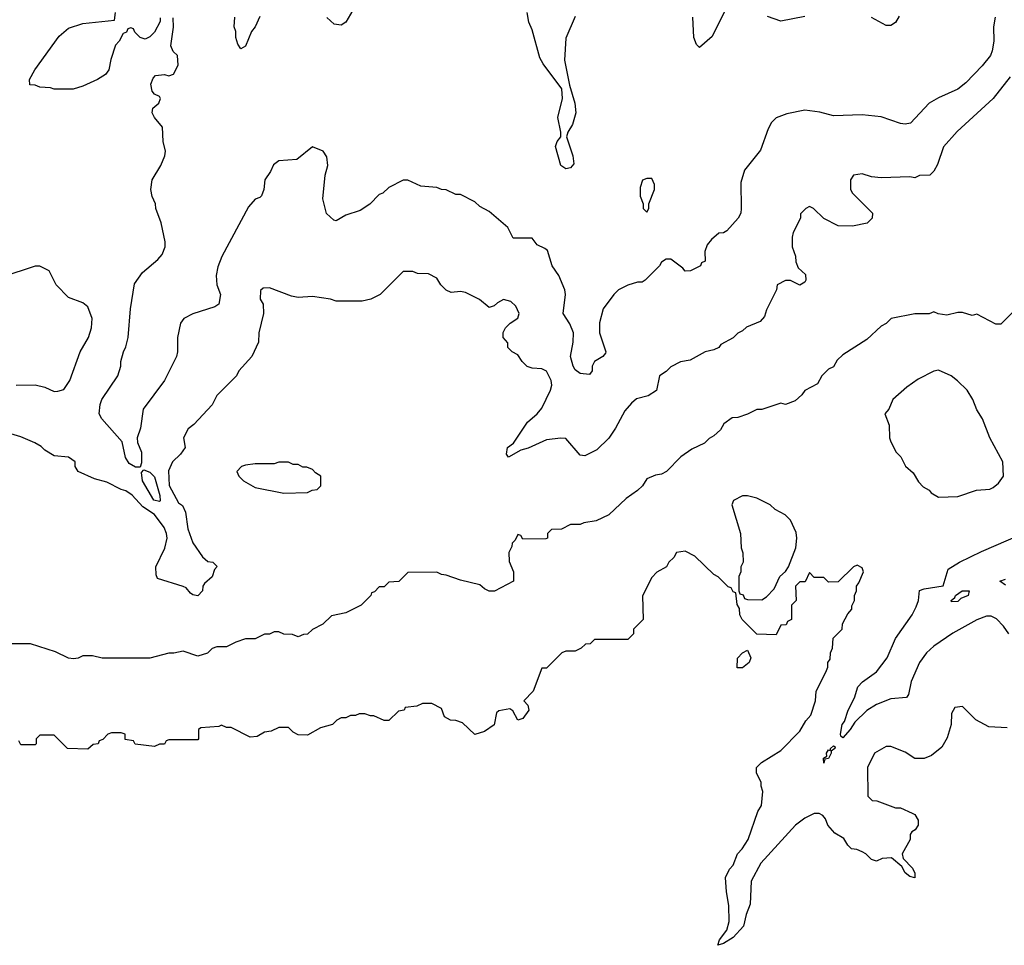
# Model space of a CAD drawing. Header units: inches. Extents: x 2348352 to 2479776, y 460422 to 613655.
# Tile 368 of 590: x 2430765 to 2434885, y 530527 to 534400. Entities that reach past the tile are written whole.
import ezdxf

# ---------------------------------------------------------------- set-up
doc = ezdxf.new("R2010")
doc.units = ezdxf.units.IN
doc.header["$MEASUREMENT"] = 0
doc.layers.add('C4533', color=7, linetype='Continuous')

msp = doc.modelspace()

# ---------------------------------------------------------------- linework, layer by layer
at = {"layer": 'C4533', "color": 4}
for points, elevation in [([(2431352.7, 534407.3), (2431352.7, 534392.7), (2431330, 534348), (2431310, 534328), (2431290, 534318), (2431270, 534326), (2431247.3, 534347.3), (2431242, 534362), (2431230, 534366), (2431218, 534362), (2431212.7, 534347.3), (2431198, 534342), (2431182, 534310), (2431166, 534294), (2431146.4, 534233.6), (2431138, 534190), (2431124.7, 534170), (2431091.3, 534150), (2431030, 534121.2), (2430989.1, 534109.1), (2430910, 534108.7), (2430894.6, 534114.6), (2430850, 534118), (2430830, 534126), (2430807.3, 534127.3), (2430806, 534150), (2430828.7, 534190), (2430930, 534331.3), (2430970, 534364.7), (2431030, 534384.7), (2431162, 534398), (2431166, 534430)], 64), ([(2434847.3, 534410), (2434839.1, 534370), (2434840.7, 534310), (2434834.8, 534270), (2434826.8, 534250), (2434792.8, 534207.2), (2434724.5, 534135.5), (2434690, 534109), (2434610, 534073.2), (2434571.3, 534050), (2434492.8, 533967.2), (2434470, 533962.7), (2434450, 533965.2), (2434370, 533994), (2434290, 534001.2), (2434170, 533997.2), (2434112.9, 534012.9), (2434050, 534021.2), (2433974.4, 534005.6), (2433930, 533988.7), (2433911.3, 533970), (2433896.9, 533943.1), (2433865.4, 533854.6), (2433798, 533770), (2433782, 533718), (2433784.7, 533610), (2433782, 533590), (2433772, 533570), (2433723.6, 533516.4), (2433710, 533508), (2433690, 533506), (2433659.6, 533480.4), (2433642, 533458), (2433631.3, 533430), (2433634, 533390), (2433618, 533382), (2433614, 533370), (2433571.6, 533348.4), (2433550, 533348), (2433540.4, 533360.4), (2433490, 533398), (2433470, 533398), (2433450, 533386), (2433442, 533370), (2433382, 533310), (2433370, 533302), (2433350, 533302), (2433310, 533289), (2433270.7, 533269.3), (2433251.3, 533250), (2433206.8, 533190), (2433191.1, 533131.1), (2433190.8, 533090), (2433217.3, 533010), (2433215.9, 533004.1), (2433204.7, 532990), (2433170.7, 532969.3), (2433161, 532950), (2433161, 532930), (2433150, 532915.3), (2433110, 532919), (2433090, 532935.3), (2433081.2, 532950), (2433069.5, 532990), (2433080.9, 533050), (2433082, 533090), (2433067.3, 533127.3), (2433039, 533170), (2433049.2, 533250), (2433046, 533270), (2433021.2, 533330), (2432993.2, 533370), (2432973.6, 533433.6), (2432963.1, 533443.1), (2432930, 533458), (2432910, 533486), (2432830, 533486), (2432808, 533530), (2432730, 533598), (2432690, 533618), (2432670, 533638), (2432610, 533668), (2432590, 533668), (2432550, 533688), (2432530, 533688.7), (2432510, 533698), (2432443.1, 533703.1), (2432390, 533728), (2432370, 533728), (2432310, 533698), (2432285.4, 533674.6), (2432270, 533668), (2432230, 533628.7), (2432190, 533602), (2432130, 533582), (2432090, 533558), (2432080.4, 533560.4), (2432049.1, 533589.1), (2432034, 533650), (2432044, 533750), (2432054, 533790), (2432050, 533826), (2432035.3, 533850), (2431990, 533868), (2431924.7, 533815.3), (2431850, 533808.7), (2431827.5, 533792.5), (2431815.3, 533764.7), (2431791.3, 533730), (2431786.8, 533690), (2431777.3, 533662.7), (2431770, 533655.3), (2431750, 533648.7), (2431722.5, 533617.5), (2431610.7, 533409.3), (2431594.4, 533365.6), (2431587.3, 533330), (2431590.6, 533290.6), (2431606, 533250), (2431598, 533210), (2431582, 533198), (2431490, 533169), (2431452, 533150), (2431438, 533130), (2431426, 533070), (2431426, 533010), (2431421, 532990), (2431371.3, 532890), (2431282, 532770), (2431270.7, 532690), (2431257.3, 532650), (2431258, 532630), (2431274.3, 532590), (2431274.6, 532545.4), (2431270, 532528), (2431250, 532527.6), (2431223.3, 532543.3), (2431207.6, 532567.6), (2431194, 532634), (2431108.7, 532730), (2431098, 532750), (2431102, 532790), (2431109, 532810), (2431175.3, 532910), (2431188.7, 532950), (2431189, 532970), (2431199, 533010), (2431209.3, 533030.7), (2431219, 533070), (2431229.2, 533190), (2431245.6, 533294.4), (2431278.6, 533341.4), (2431343.7, 533396.3), (2431362, 533418), (2431374, 533450), (2431374, 533470), (2431357.2, 533550), (2431335.3, 533610), (2431334, 533630), (2431320.2, 533660.2), (2431314, 533690), (2431319, 533730), (2431356, 533790), (2431372.7, 533830), (2431375.1, 533850), (2431366, 533890), (2431362.7, 533950), (2431329, 533990), (2431319, 534010), (2431322, 534030), (2431348, 534050), (2431354, 534070), (2431350, 534078), (2431330, 534088), (2431320.2, 534100.2), (2431314, 534130), (2431324.1, 534155.9), (2431333.6, 534166.4), (2431371, 534171), (2431390, 534164.7), (2431408.4, 534171.6), (2431428, 534210), (2431426, 534250), (2431407.3, 534267.3), (2431398, 534290), (2431409.2, 534369.2), (2431408, 534408)], 64), ([(2431770, 534414), (2431750.4, 534369.6), (2431734.8, 534350), (2431710, 534288.7), (2431690, 534278), (2431678, 534298), (2431670, 534326), (2431669.3, 534350), (2431662.7, 534370), (2431666, 534410)], 56), ([(2432159.6, 534440.4), (2432130.5, 534389.5), (2432110, 534377.2), (2432080.9, 534380.9), (2432050, 534408.7)], 56), ([(2433090, 534414), (2433050, 534322), (2433044.2, 534230), (2433065.5, 534125.5), (2433088, 534050), (2433091.8, 534010), (2433078.7, 533961.3), (2433059.1, 533930), (2433053, 533910), (2433080.3, 533830), (2433083.8, 533796.2), (2433070, 533779.5), (2433050, 533775.6), (2433029.7, 533790), (2433007.8, 533870), (2433014.5, 533890), (2433029.6, 533910.4), (2433029.6, 533930), (2433016.9, 533990), (2433036, 534070), (2433033.2, 534110), (2432954.9, 534214.9), (2432941, 534241), (2432910, 534358), (2432895.3, 534390), (2432889, 534430)], 56), ([(2433718, 534442), (2433662, 534330), (2433610, 534284), (2433596.5, 534296.5), (2433585.4, 534325.4), (2433581.2, 534410)], 56), ([(2434050, 534414), (2433950, 534394), (2433893.6, 534413.6)], 56), ([(2434445.4, 534414.6), (2434430, 534388), (2434410, 534375.3), (2434390, 534375.3), (2434330, 534408.7)], 56), ([(2434910, 534161.2), (2434838.8, 534070), (2434687.9, 533932.1), (2434630, 533868), (2434605.4, 533794.6), (2434590, 533766), (2434574, 533750), (2434530, 533748), (2434510, 533738), (2434490, 533742), (2434370, 533738), (2434330, 533742), (2434290, 533755.3), (2434254, 533750), (2434242, 533730), (2434242, 533690), (2434250, 533674), (2434334, 533590), (2434332, 533570), (2434310.9, 533549.1), (2434250, 533535.3), (2434190, 533538), (2434130, 533568), (2434086, 533610), (2434070, 533618), (2434054, 533610), (2434032.7, 533587.3), (2434032, 533570), (2434002, 533510), (2433998, 533490), (2433998, 533450), (2434011.3, 533410), (2434012.7, 533387.3), (2434022, 533362), (2434053.4, 533333.4), (2434054.8, 533310), (2434050, 533302), (2434030, 533289.2), (2433990, 533308), (2433970, 533308), (2433934, 533290), (2433932, 533270), (2433890, 533186), (2433882, 533158), (2433863.6, 533136.4), (2433806.4, 533113.6), (2433790, 533098), (2433770, 533088), (2433750, 533068), (2433699.6, 533040.4), (2433690, 533028), (2433670, 533018), (2433634, 533010), (2433570, 532975.3), (2433530, 532968), (2433490, 532948), (2433470, 532928), (2433442, 532910), (2433430, 532848.7), (2433394.4, 532825.6), (2433346.4, 532813.6), (2433324.7, 532795.3), (2433296.9, 532763.1), (2433258, 532690), (2433230, 532648.7), (2433179.8, 532600.2), (2433130, 532575.3), (2433110, 532578), (2433050, 532648), (2433028.9, 532648.9), (2432970, 532641.2), (2432892.7, 532607.3), (2432861.7, 532598.3), (2432810, 532569.2), (2432802, 532582), (2432806.6, 532610), (2432832, 532628), (2432890, 532716), (2432930, 532750.8), (2432950, 532774.8), (2432986.6, 532850), (2432992, 532870), (2432989.2, 532890), (2432970, 532928.7), (2432950, 532939), (2432910, 532942), (2432889.1, 532949.1), (2432868, 532970), (2432850, 532998), (2432826, 533010), (2432808.4, 533028.4), (2432807.3, 533047.3), (2432788, 533070), (2432788.4, 533091.6), (2432798, 533110), (2432818, 533130), (2432849, 533151), (2432855.3, 533170), (2432841.5, 533201.5), (2432820.2, 533220.2), (2432790, 533229), (2432764.5, 533215.5), (2432750, 533202), (2432730, 533195.3), (2432688.9, 533228.9), (2432630, 533258), (2432610, 533262), (2432570, 533258), (2432550, 533268), (2432528, 533290), (2432510, 533318), (2432476.4, 533336.4), (2432430, 533338), (2432410, 533346), (2432370, 533346), (2432274, 533250), (2432234, 533230), (2432198, 533222), (2432090, 533222), (2432066, 533230), (2431990, 533241.2), (2431930, 533237.2), (2431902.7, 533242.7), (2431810, 533278), (2431783.6, 533276.4), (2431772.7, 533267.3), (2431772, 533230), (2431784.7, 533210), (2431786, 533170), (2431766, 533090), (2431764.7, 533050), (2431736, 532990), (2431682, 532930), (2431672, 532910), (2431590, 532828), (2431570, 532788), (2431494, 532706), (2431470, 532688), (2431451.3, 532650), (2431458, 532610), (2431438, 532582), (2431404.7, 532550), (2431387.5, 532512.5), (2431391, 532451), (2431430, 532378), (2431446.8, 532366.8), (2431458.8, 532338.8), (2431469, 532270), (2431490, 532211), (2431530, 532152), (2431552.7, 532132.7), (2431574, 532130), (2431591.1, 532111.1), (2431581, 532099), (2431570.9, 532069.1), (2431538.8, 532041.2), (2431531, 532030), (2431530.7, 532010), (2431510, 531989.2), (2431490, 531992.7), (2431479.5, 531999.5), (2431462, 532022), (2431450, 532028.7), (2431342, 532062), (2431336.4, 532076.4), (2431335.3, 532110), (2431372.1, 532187.9), (2431382.9, 532230), (2431378.9, 532250), (2431370, 532274.5), (2431330, 532329.2), (2431281, 532361), (2431235.3, 532410), (2431210, 532428.7), (2431190, 532434), (2431130, 532464), (2431078, 532478), (2431010, 532508.7), (2430998, 532530), (2430998, 532550), (2430970, 532568.7), (2430910, 532575.3), (2430870, 532598), (2430854.6, 532614.6), (2430828.9, 532628.9), (2430770, 532654), (2430680.2, 532680.2)], 68), ([(2430751.1, 532871.1), (2430830, 532871.3), (2430870, 532862), (2430910, 532844.7), (2430925.4, 532845.4), (2430950, 532852), (2430975.3, 532890), (2431019, 533010), (2431053.2, 533070), (2431065.2, 533110), (2431069, 533150), (2431050, 533198), (2431030, 533215.3), (2430970, 533238), (2430918, 533290), (2430888.4, 533348.4), (2430850, 533368), (2430830, 533368), (2430690, 533322)], 68), ([(2434934, 533190), (2434870, 533126), (2434850, 533126), (2434770, 533168), (2434750, 533162), (2434710, 533175.3), (2434690, 533175.3), (2434644, 533164), (2434608.9, 533168.9), (2434590, 533178), (2434570, 533168.7), (2434510, 533169), (2434411.1, 533148.9), (2434390, 533128), (2434370, 533118), (2434310, 533062), (2434210, 532998), (2434185.4, 532974.6), (2434170, 532948), (2434150, 532938), (2434122, 532910), (2434103.6, 532876.4), (2434050, 532848), (2434038, 532830), (2434010, 532805.2), (2433970, 532789), (2433950, 532795.3), (2433870.9, 532769.1), (2433850, 532768.7), (2433810, 532748.7), (2433770, 532735.3), (2433746.4, 532733.6), (2433711.6, 532708.4), (2433696.9, 532683.1), (2433670, 532658), (2433650, 532648), (2433630, 532628), (2433576.9, 532603.1), (2433532, 532570), (2433472, 532510), (2433450, 532498), (2433426, 532494), (2433390, 532478), (2433371.3, 532450), (2433350.7, 532429.3), (2433303.5, 532396.5), (2433230, 532328), (2433176.9, 532303.1), (2433125.4, 532294.6), (2433110, 532288), (2433070, 532288), (2433031.6, 532268.4), (2432990, 532266), (2432974, 532250), (2432974, 532230), (2432967.3, 532227.3), (2432870, 532226), (2432862, 532242), (2432850, 532246), (2432838, 532222), (2432826, 532210), (2432824.7, 532195.3), (2432812, 532170), (2432812.7, 532132.7), (2432832, 532090), (2432832, 532050), (2432751.6, 532008.4), (2432730, 532008), (2432710, 532018), (2432690, 532035.3), (2432610, 532054), (2432550, 532075.3), (2432530, 532078), (2432510, 532088), (2432390, 532086), (2432351.6, 532048.4), (2432310, 532046), (2432290, 532026), (2432270, 532026), (2432250, 532006), (2432238, 532002), (2432234, 531990), (2432194, 531950), (2432130, 531918), (2432070, 531906), (2432034, 531870), (2431990, 531848), (2431970, 531828), (2431952.7, 531827.3), (2431930, 531818), (2431907.3, 531827.3), (2431870, 531828), (2431850, 531838), (2431830, 531838), (2431810, 531828), (2431790, 531828), (2431751.1, 531808.9), (2431710, 531808.7), (2431670, 531795.3), (2431630, 531775.3), (2431590, 531775.3), (2431570, 531768.7), (2431550.6, 531749.4), (2431510, 531737.2), (2431450, 531758), (2431410, 531748.7), (2431390, 531748.7), (2431310, 531728.7), (2431110, 531728.7), (2431070, 531738), (2431030, 531738), (2431010, 531728), (2430990, 531726), (2430970, 531728), (2430914.6, 531754.6), (2430810, 531788), (2430530, 531788)], 72), ([(2434904, 531830), (2434882, 531862), (2434852.5, 531892.5), (2434830, 531904), (2434810, 531904), (2434770, 531889.2), (2434670, 531832.7), (2434590, 531778), (2434559.1, 531750), (2434530.4, 531710), (2434495.5, 531630), (2434483.5, 531576.5), (2434475.9, 531564.1), (2434410, 531558), (2434350, 531534.5), (2434310, 531509.4), (2434259, 531461), (2434240.7, 531430), (2434210, 531395.3), (2434201.2, 531401.2), (2434199, 531410), (2434207, 531450), (2434216.6, 531463.4), (2434232.3, 531510), (2434258, 531562), (2434272, 531608), (2434291.4, 531628.6), (2434350, 531670.6), (2434394.7, 531730), (2434429.6, 531810.4), (2434499.3, 531910), (2434516.6, 531943.4), (2434526, 531970), (2434530, 532011.3), (2434550, 532018.8), (2434629.1, 532030.9), (2434650, 532101), (2434698, 532130), (2434790, 532174.8), (2434954.8, 532245.2)], 72), ([(2434896.4, 531436.4), (2434820.4, 531440.4), (2434766, 531470), (2434710, 531526), (2434678, 531522), (2434663.6, 531496.4), (2434662, 531450), (2434645.4, 531394.6), (2434623.6, 531356.4), (2434579.8, 531320.2), (2434550, 531308), (2434510, 531308), (2434470, 531335.3), (2434410, 531358), (2434390, 531358), (2434342, 531330), (2434312, 531270), (2434314, 531150), (2434332.7, 531132.7), (2434351.6, 531131.6), (2434430, 531102), (2434450, 531102), (2434499.6, 531079.6), (2434510, 531074), (2434524.7, 531050), (2434524.7, 531030), (2434512, 531010), (2434498, 531002), (2434491.3, 530990), (2434490.7, 530969.3), (2434458, 530910), (2434462, 530890), (2434501, 530850), (2434510.9, 530829.1), (2434510.9, 530809.1), (2434490, 530814), (2434469.5, 530829.5), (2434456.5, 530856.5), (2434412.9, 530892.9), (2434374, 530890), (2434350, 530878), (2434330, 530886), (2434306, 530910), (2434290, 530918), (2434267.3, 530927.3), (2434246, 530930), (2434230, 530946), (2434214, 530974), (2434176.4, 530996.4), (2434146, 531030), (2434136.4, 531056.4), (2434126, 531070), (2434110, 531078), (2434090, 531078), (2434050, 531058), (2434012, 531030), (2433866, 530870), (2433825.5, 530794.5), (2433821.1, 530698.9), (2433804.4, 530655.6), (2433793.4, 530606.6), (2433750, 530559.3), (2433710, 530534), (2433686.6, 530526.6), (2433694, 530550), (2433724.5, 530590), (2433733.3, 530626.7), (2433732.5, 530692.5), (2433722, 530750), (2433718, 530810), (2433734.6, 530845.4), (2433750, 530862), (2433769, 530910), (2433788.7, 530930), (2433813.2, 530970), (2433853.6, 531086.4), (2433868.4, 531111.6), (2433875.3, 531170), (2433867.3, 531192.7), (2433867.3, 531207.3), (2433848.4, 531248.4), (2433848, 531270), (2433869.1, 531290.9), (2433950, 531342), (2434030, 531422), (2434054.6, 531465.4), (2434075.3, 531490), (2434095.3, 531550), (2434098, 531590), (2434138, 531670), (2434146, 531690), (2434146, 531710), (2434156.4, 531723.6), (2434158, 531750), (2434166, 531770), (2434168.4, 531811.6), (2434206, 531850), (2434208.4, 531871.6), (2434230, 531914), (2434247.3, 531932.7), (2434247.3, 531947.3), (2434258, 531970), (2434258, 531990), (2434266, 532010), (2434266, 532030), (2434276.4, 532043.6), (2434295.3, 532090), (2434290, 532106), (2434270, 532118), (2434254, 532110), (2434190, 532048), (2434150, 532046), (2434130, 532066), (2434090, 532066), (2434070, 532086), (2434052, 532048), (2434030, 532048), (2434012, 532030), (2434014, 531970), (2433994, 531950), (2433994, 531890), (2433978, 531882), (2433972.7, 531867.3), (2433950, 531866), (2433930, 531826), (2433850, 531828), (2433788, 531890), (2433778, 531910), (2433776.4, 531936.4), (2433767.3, 531952.7), (2433762, 532002), (2433750, 532006), (2433742, 532022), (2433730, 532026), (2433688.4, 532068.4), (2433670, 532078), (2433590, 532155.3), (2433550, 532175.3), (2433514, 532170), (2433502, 532150), (2433482, 532130), (2433472, 532110), (2433431.6, 532088.4), (2433410, 532066), (2433371.6, 531988.4), (2433374, 531890), (2433334, 531850), (2433334, 531830), (2433310, 531806), (2433170, 531806), (2433151.6, 531788.4), (2433132.7, 531787.3), (2433114, 531770), (2433090, 531758), (2433050, 531758), (2433034, 531750), (2432970, 531686), (2432950, 531686), (2432914, 531590), (2432874, 531550), (2432892, 531532), (2432896, 531510), (2432870, 531475.3), (2432849.3, 531469.3), (2432828.4, 531508.4), (2432816.4, 531516.4), (2432770, 531508), (2432761, 531499), (2432750, 531449), (2432710, 531421.2), (2432670, 531408.7), (2432618, 531458), (2432590, 531468), (2432568.4, 531468.4), (2432543.1, 531483.1), (2432530, 531518), (2432490, 531538), (2432450, 531538), (2432427.3, 531527.3), (2432378, 531522), (2432374, 531510), (2432350, 531506), (2432310, 531468), (2432290, 531468), (2432247.3, 531487.3), (2432232.7, 531487.3), (2432210, 531495.3), (2432185.4, 531494.6), (2432170, 531488), (2432150, 531488), (2432130, 531478), (2432110, 531478), (2432091.6, 531468.4), (2432074, 531450), (2432023.6, 531436.4), (2431970, 531406), (2431930, 531408), (2431910, 531418), (2431890, 531438), (2431850, 531438), (2431816.9, 531423.1), (2431790, 531418), (2431759.6, 531400.4), (2431730, 531398), (2431650, 531438), (2431630, 531438), (2431610, 531448), (2431598, 531442), (2431523.6, 531436.4), (2431514, 531430), (2431514, 531390), (2431510, 531386), (2431390, 531386), (2431378, 531382), (2431371.6, 531368.4), (2431350, 531368), (2431330, 531358), (2431248.4, 531368.4), (2431242, 531382), (2431207.3, 531387.3), (2431206, 531410), (2431190, 531415.3), (2431150, 531415.3), (2431134, 531410), (2431112.7, 531387.3), (2431098, 531382), (2431094, 531370), (2431072.7, 531367.3), (2431050, 531348), (2430966, 531350), (2430910, 531406), (2430850, 531406), (2430834, 531390), (2430834, 531370), (2430830, 531366), (2430770, 531366), (2430762, 531382)], 76), ([(2434890, 532034), (2434866, 532050), (2434890, 532059.1)], 68)]:
    msp.add_lwpolyline(points, dxfattribs=dict(at, elevation=elevation))
for points, elevation in [([(2433410, 533735.3), (2433390, 533735.3), (2433371.6, 533728.4), (2433362, 533698), (2433362, 533662), (2433374, 533630), (2433374, 533610), (2433390, 533594), (2433398, 533610), (2433398, 533630), (2433422, 533690), (2433422, 533710)], 64), ([(2434610, 532933.2), (2434590, 532929.2), (2434524.9, 532895.1), (2434477.3, 532862.7), (2434418, 532810), (2434402, 532770), (2434384.7, 532750), (2434403.6, 532703.6), (2434404.7, 532650), (2434410, 532634), (2434432, 532590), (2434452, 532570), (2434471.6, 532531.6), (2434503.6, 532503.6), (2434525.4, 532465.4), (2434545.4, 532445.4), (2434571.1, 532431.1), (2434579.6, 532419.6), (2434610, 532402), (2434690, 532404.7), (2434769.1, 532430.9), (2434824, 532436), (2434838, 532442), (2434860.2, 532459.8), (2434882, 532490), (2434879, 532550), (2434824, 532650), (2434794, 532730), (2434770, 532768), (2434754, 532810), (2434729.3, 532849.3), (2434689.4, 532889.4), (2434662, 532910)], 76), ([(2431350, 532383.7), (2431326.6, 532390), (2431279.7, 532470), (2431274.8, 532505.2), (2431284.1, 532515.9), (2431310, 532507.2), (2431330, 532487.3), (2431351.7, 532408.3), (2431353.5, 532386.5)], 64), ([(2431890, 532548), (2431850, 532548), (2431830, 532542), (2431750, 532542), (2431710, 532535.3), (2431694, 532530), (2431674, 532510), (2431682, 532490), (2431702, 532470), (2431750, 532442), (2431870, 532418), (2431970, 532422), (2431988.4, 532431.6), (2432010, 532434), (2432026, 532450), (2432026, 532490), (2432003.1, 532503.1), (2431990, 532518), (2431967.3, 532527.3), (2431950, 532528), (2431930, 532538), (2431910, 532538)], 72), ([(2433810, 532408), (2433790, 532408), (2433751.6, 532388.4), (2433744.7, 532370), (2433781, 532250), (2433784.7, 532190), (2433791.6, 532168.4), (2433792, 532130), (2433782, 532110), (2433782, 532090), (2433774, 532070), (2433774, 532010), (2433778, 531998), (2433792.7, 531992.7), (2433798, 531978), (2433810, 531974), (2433870, 531972), (2433890, 531984.7), (2433922, 532018), (2433945.2, 532070), (2433970, 532091), (2433982.7, 532110), (2434012.7, 532190), (2434017.2, 532230), (2434014.6, 532254.6), (2433990, 532306), (2433968.4, 532328.4), (2433926, 532350), (2433906, 532370), (2433850, 532398)], 76), ([(2434664, 531964), (2434662, 531970), (2434678.4, 531981.6), (2434680.9, 531990), (2434709.3, 532010), (2434738, 532010), (2434734, 531990), (2434702.8, 531977.2), (2434690, 531965.6)], 68), ([(2433767.3, 531687.3), (2433768, 531728), (2433788.9, 531751.1), (2433810, 531762), (2433824.7, 531730), (2433818, 531710), (2433790, 531688)], 76), ([(2434130, 531288.7), (2434129, 531310), (2434142, 531318), (2434141.2, 531330), (2434150, 531344.7), (2434158, 531342), (2434158, 531350), (2434170, 531362), (2434176.9, 531356.9), (2434176, 531350), (2434161, 531339), (2434161, 531330), (2434150, 531308), (2434134, 531306)], 72)]:
    msp.add_lwpolyline(points, close=True, dxfattribs=dict(at, elevation=elevation))

doc.saveas('drawing.dxf')
